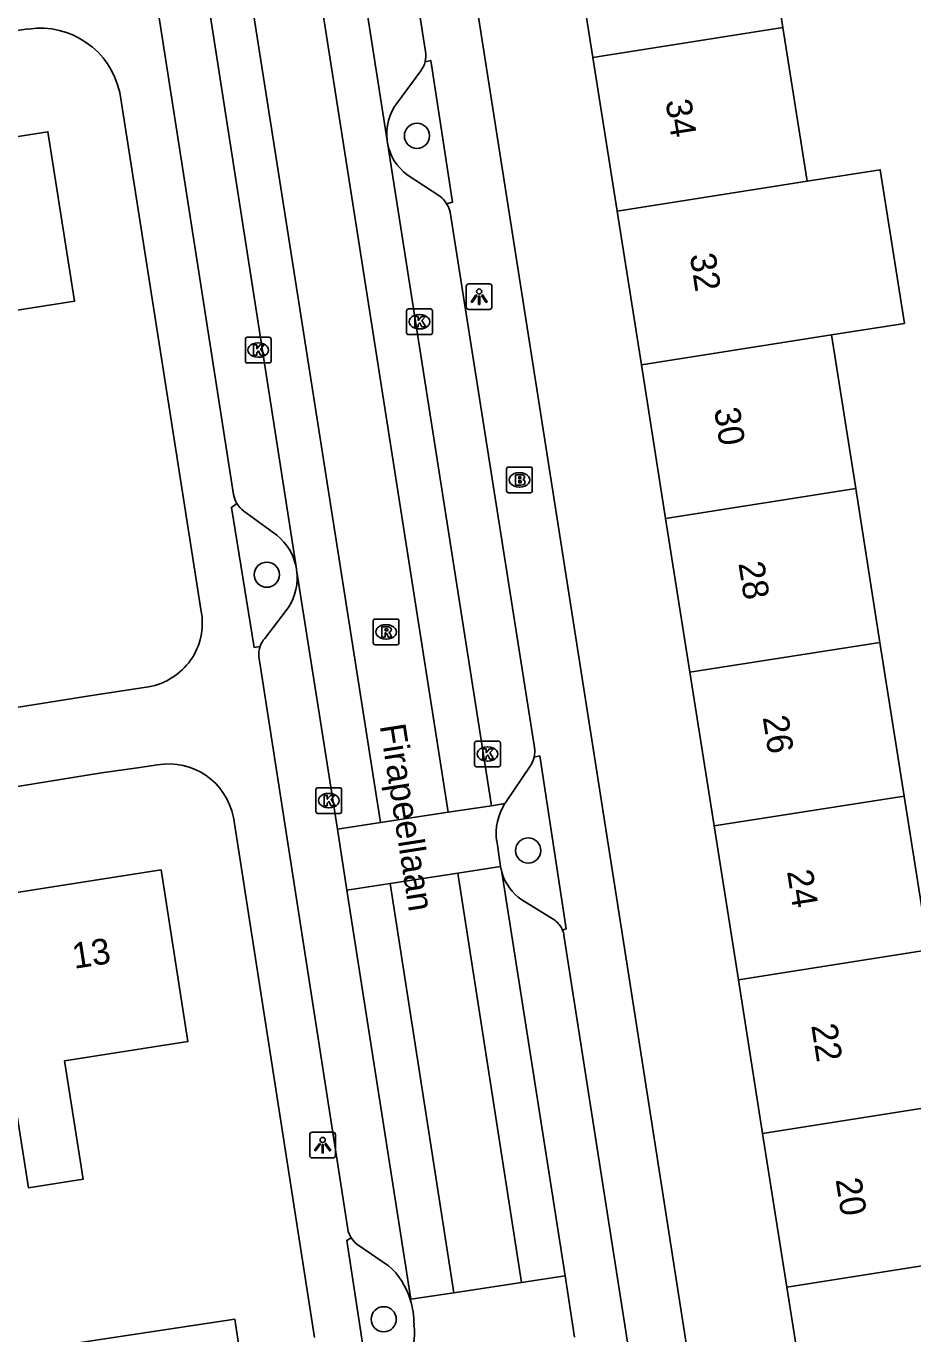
# Model space of a CAD drawing. Extents: x 160077 to 160945, y 386481 to 387498.
# Drawn here: x 160513 to 160547.5, y 387375.4 to 387426.3 of the extents above; entities that cross this region are included whole.
import ezdxf

# ---------------------------------------------------------------- set-up
doc = ezdxf.new("R2010")
doc.units = 0
for name, color, linetype in [('IMGEO_Boom', 7, 'Continuous'), ('IMGEO_Brandkraan', 7, 'Continuous'), ('IMGEO_Kolk', 7, 'Continuous'), ('IMGEO_Lichtpunt', 7, 'Continuous'), ('IMGEO_Openbare_ruimte_label', 7, 'Continuous'), ('IMGEO_Pand', 7, 'Continuous'), ('IMGEO_Pand_nummerreeks', 7, 'Continuous'), ('IMGEO_Parkeervlak_open', 7, 'Continuous'), ('IMGEO_Rijbaan_lokaal_gesloten', 7, 'Continuous'), ('IMGEO_Rijbaan_lokaal_open', 7, 'Continuous'), ('IMGEO_Rioolput', 7, 'Continuous'), ('IMGEO_Voetpad_open', 7, 'Continuous')]:
    doc.layers.add(name, color=color, linetype=linetype)

msp = doc.modelspace()

# ---------------------------------------------------------------- linework, layer by layer
at = {"layer": 'IMGEO_Boom'}
for centre in [(160528.218, 387422.012), (160522.386, 387404.955), (160532.542, 387394.233), (160526.927, 387376.015)]:
    msp.add_circle(centre, 0.489, dxfattribs=at)
at = {"layer": 'IMGEO_Brandkraan'}
for p, q in [((160531.7, 387408.213), (160531.7, 387409.065)), ((160531.775, 387409.139), (160532.627, 387409.139)), ((160532.188, 387408.919), (160532.213, 387408.919)), ((160532.701, 387409.065), (160532.701, 387408.213)), ((160532.627, 387408.139), (160531.775, 387408.139)), ((160532.211, 387408.359), (160532.186, 387408.359))]:
    msp.add_line(p, q, dxfattribs=at)
for points in [[(160531.7, 387408.213), (160531.7, 387409.065)], [(160531.775, 387409.139), (160532.627, 387409.139)], [(160532.048, 387408.839), (160532.048, 387408.439), (160532.261, 387408.439)], [(160532.279, 387408.839), (160532.048, 387408.839)], [(160532.227, 387408.758), (160532.173, 387408.758), (160532.173, 387408.682)], [(160532.173, 387408.682), (160532.226, 387408.682)], [(160532.701, 387409.065), (160532.701, 387408.213)], [(160532.627, 387408.139), (160531.775, 387408.139)], [(160532.235, 387408.606), (160532.173, 387408.606), (160532.173, 387408.525)], [(160532.173, 387408.525), (160532.235, 387408.525)]]:
    msp.add_lwpolyline(points, dxfattribs=at)
for centre, radius, start, end in [((160531.777, 387409.063), 0.0765, 91.552, 178.448), ((160531.777, 387409.063), 0.0765, 91.552, 178.448), ((160532.228, 387408.72), 0.0379, 267.8285, 90.9355), ((160532.283, 387408.694), 0.145, 59.4692, 91.5367), ((160532.308, 387408.741), 0.0922, 285.5137, 58.1501), ((160532.313, 387408.549), 0.105, 301.3115, 78.989), ((160532.625, 387409.063), 0.0765, 1.552, 88.448), ((160532.625, 387409.063), 0.0765, 1.552, 88.448), ((160531.777, 387408.215), 0.0765, 181.552, 268.448), ((160531.777, 387408.215), 0.0765, 181.552, 268.448), ((160532.236, 387408.565), 0.0404, 269.8759, 90.5077), ((160532.267, 387408.69), 0.251, 268.6676, 293.5347), ((160532.625, 387408.215), 0.0765, 271.552, 358.448), ((160532.625, 387408.215), 0.0765, 271.552, 358.448)]:
    msp.add_arc(centre, radius, start, end, dxfattribs=at)
for centre, major_axis, ratio, start_param, end_param in [((160532.187, 387408.639), (-0.387, 0.002), 0.722429, 4.712389, 7.853982), ((160532.212, 387408.639), (-0.39, 0.002), 0.717154, 1.570796, 4.712389)]:
    msp.add_ellipse(centre, major_axis=major_axis, ratio=ratio, start_param=start_param, end_param=end_param, dxfattribs=at)
at = {"layer": 'IMGEO_Kolk'}
for p, q in [((160527.891, 387415.286), (160528.743, 387415.286)), ((160527.816, 387414.36), (160527.816, 387415.212)), ((160528.304, 387415.066), (160528.329, 387415.066)), ((160528.817, 387415.212), (160528.817, 387414.36)), ((160528.743, 387414.286), (160527.891, 387414.286)), ((160528.327, 387414.506), (160528.302, 387414.506)), ((160521.55, 387413.26), (160521.55, 387414.112)), ((160521.625, 387414.186), (160522.477, 387414.186)), ((160522.038, 387413.966), (160522.063, 387413.966)), ((160522.551, 387414.112), (160522.551, 387413.26)), ((160522.061, 387413.406), (160522.036, 387413.406)), ((160522.477, 387413.186), (160521.625, 387413.186)), ((160530.534, 387398.485), (160531.386, 387398.485)), ((160530.459, 387397.559), (160530.459, 387398.411)), ((160530.947, 387398.265), (160530.972, 387398.265)), ((160531.46, 387398.411), (160531.46, 387397.559)), ((160531.386, 387397.485), (160530.534, 387397.485)), ((160530.97, 387397.705), (160530.945, 387397.705)), ((160524.29, 387395.75), (160524.29, 387396.602)), ((160524.365, 387396.676), (160525.217, 387396.676)), ((160524.778, 387396.456), (160524.803, 387396.456)), ((160525.291, 387396.602), (160525.291, 387395.75)), ((160525.217, 387395.676), (160524.365, 387395.676)), ((160524.801, 387395.896), (160524.776, 387395.896))]:
    msp.add_line(p, q, dxfattribs=at)
for points in [[(160527.891, 387415.286), (160528.743, 387415.286)], [(160527.816, 387414.36), (160527.816, 387415.212)], [(160528.137, 387414.986), (160528.26, 387414.986), (160528.26, 387414.835), (160528.39, 387414.986), (160528.554, 387414.986), (160528.408, 387414.835), (160528.561, 387414.586), (160528.409, 387414.586), (160528.324, 387414.75), (160528.26, 387414.683), (160528.26, 387414.586), (160528.137, 387414.586), (160528.137, 387414.986)], [(160528.817, 387415.212), (160528.817, 387414.36)], [(160528.743, 387414.286), (160527.891, 387414.286)], [(160521.55, 387413.26), (160521.55, 387414.112)], [(160521.625, 387414.186), (160522.477, 387414.186)], [(160521.871, 387413.886), (160521.994, 387413.886), (160521.994, 387413.735), (160522.124, 387413.886), (160522.288, 387413.886), (160522.142, 387413.735), (160522.295, 387413.486), (160522.143, 387413.486), (160522.058, 387413.65), (160521.994, 387413.583), (160521.994, 387413.486), (160521.871, 387413.486), (160521.871, 387413.886)], [(160522.551, 387414.112), (160522.551, 387413.26)], [(160522.477, 387413.186), (160521.625, 387413.186)], [(160530.534, 387398.485), (160531.386, 387398.485)], [(160530.459, 387397.559), (160530.459, 387398.411)], [(160530.78, 387398.185), (160530.903, 387398.185), (160530.903, 387398.034), (160531.033, 387398.185), (160531.197, 387398.185), (160531.051, 387398.034), (160531.204, 387397.785), (160531.052, 387397.785), (160530.967, 387397.949), (160530.903, 387397.882), (160530.903, 387397.785), (160530.78, 387397.785), (160530.78, 387398.185)], [(160531.46, 387398.411), (160531.46, 387397.559)], [(160531.386, 387397.485), (160530.534, 387397.485)], [(160524.29, 387395.75), (160524.29, 387396.602)], [(160524.365, 387396.676), (160525.217, 387396.676)], [(160525.291, 387396.602), (160525.291, 387395.75)], [(160524.611, 387396.376), (160524.734, 387396.376), (160524.734, 387396.225), (160524.864, 387396.376), (160525.028, 387396.376), (160524.882, 387396.225), (160525.035, 387395.976), (160524.883, 387395.976), (160524.798, 387396.14), (160524.734, 387396.073), (160524.734, 387395.976), (160524.611, 387395.976), (160524.611, 387396.376)], [(160525.217, 387395.676), (160524.365, 387395.676)]]:
    msp.add_lwpolyline(points, dxfattribs=at)
for centre, start, end in [((160527.893, 387415.21), 91.552, 178.448), ((160527.893, 387415.21), 91.552, 178.448), ((160528.741, 387415.21), 1.552, 88.448), ((160528.741, 387415.21), 1.552, 88.448), ((160527.893, 387414.362), 181.552, 268.448), ((160527.893, 387414.362), 181.552, 268.448), ((160528.741, 387414.362), 271.552, 358.448), ((160528.741, 387414.362), 271.552, 358.448), ((160521.627, 387414.11), 91.552, 178.448), ((160521.627, 387414.11), 91.552, 178.448), ((160522.475, 387414.11), 1.552, 88.448), ((160522.475, 387414.11), 1.552, 88.448), ((160521.627, 387413.262), 181.552, 268.448), ((160521.627, 387413.262), 181.552, 268.448), ((160522.475, 387413.262), 271.552, 358.448), ((160522.475, 387413.262), 271.552, 358.448), ((160530.536, 387398.409), 91.552, 178.448), ((160530.536, 387398.409), 91.552, 178.448), ((160531.384, 387398.409), 1.552, 88.448), ((160531.384, 387398.409), 1.552, 88.448), ((160530.536, 387397.561), 181.552, 268.448), ((160530.536, 387397.561), 181.552, 268.448), ((160531.384, 387397.561), 271.552, 358.448), ((160531.384, 387397.561), 271.552, 358.448), ((160524.367, 387396.6), 91.552, 178.448), ((160524.367, 387396.6), 91.552, 178.448), ((160525.215, 387396.6), 1.552, 88.448), ((160525.215, 387396.6), 1.552, 88.448), ((160524.367, 387395.752), 181.552, 268.448), ((160524.367, 387395.752), 181.552, 268.448), ((160525.215, 387395.752), 271.552, 358.448), ((160525.215, 387395.752), 271.552, 358.448)]:
    msp.add_arc(centre, 0.0765, start, end, dxfattribs=at)
for centre, major_axis, ratio, start_param, end_param in [((160528.303, 387414.786), (-0.387, 0.002), 0.722429, 4.712389, 7.853982), ((160528.328, 387414.786), (-0.39, 0.002), 0.717154, 1.570796, 4.712389), ((160522.037, 387413.686), (-0.387, 0.002), 0.722429, 4.712389, 7.853982), ((160522.062, 387413.686), (-0.39, 0.002), 0.717154, 1.570796, 4.712389), ((160530.946, 387397.985), (-0.387, 0.002), 0.722429, 4.712389, 7.853982), ((160530.971, 387397.985), (-0.39, 0.002), 0.717154, 1.570796, 4.712389), ((160524.777, 387396.176), (-0.387, 0.002), 0.722429, 4.712389, 7.853982), ((160524.802, 387396.176), (-0.39, 0.002), 0.717154, 1.570796, 4.712389)]:
    msp.add_ellipse(centre, major_axis=major_axis, ratio=ratio, start_param=start_param, end_param=end_param, dxfattribs=at)
at = {"layer": 'IMGEO_Lichtpunt'}
for p, q in [((160531.039, 387416.259), (160530.231, 387416.259)), ((160531.039, 387416.259), (160530.231, 387416.259)), ((160530.137, 387416.164), (160530.137, 387415.357)), ((160530.137, 387416.164), (160530.137, 387415.357)), ((160531.133, 387415.357), (160531.133, 387416.164)), ((160531.133, 387415.357), (160531.133, 387416.164)), ((160530.231, 387415.263), (160531.039, 387415.263)), ((160530.231, 387415.263), (160531.039, 387415.263)), ((160524.956, 387383.283), (160524.148, 387383.283)), ((160524.956, 387383.283), (160524.148, 387383.283)), ((160524.054, 387383.188), (160524.054, 387382.381)), ((160524.054, 387383.188), (160524.054, 387382.381)), ((160525.05, 387382.381), (160525.05, 387383.188)), ((160525.05, 387382.381), (160525.05, 387383.188)), ((160524.148, 387382.287), (160524.956, 387382.287)), ((160524.148, 387382.287), (160524.956, 387382.287))]:
    msp.add_line(p, q, dxfattribs=at)
for points in [[(160530.511, 387415.828), (160530.55, 387415.8), (160530.362, 387415.538), (160530.324, 387415.565), (160530.511, 387415.828)], [(160530.613, 387415.78), (160530.66, 387415.78), (160530.66, 387415.458), (160530.613, 387415.458), (160530.613, 387415.78)], [(160530.723, 387415.8), (160530.761, 387415.827), (160530.948, 387415.565), (160530.909, 387415.537), (160530.723, 387415.8)], [(160524.428, 387382.852), (160524.467, 387382.824), (160524.279, 387382.562), (160524.241, 387382.589), (160524.428, 387382.852)], [(160524.53, 387382.804), (160524.577, 387382.804), (160524.577, 387382.482), (160524.53, 387382.482), (160524.53, 387382.804)], [(160524.64, 387382.824), (160524.678, 387382.851), (160524.865, 387382.589), (160524.826, 387382.561), (160524.64, 387382.824)]]:
    msp.add_lwpolyline(points, dxfattribs=at)
for centre in [(160530.636, 387415.962), (160524.553, 387382.986)]:
    msp.add_circle(centre, 0.0994, dxfattribs=at)
for centre, start, end in [((160530.231, 387416.164), 90, 180), ((160530.231, 387416.164), 90, 180), ((160531.039, 387416.164), 0, 90), ((160531.039, 387416.164), 0, 90), ((160530.231, 387415.357), 180, 270), ((160530.231, 387415.357), 180, 270), ((160531.039, 387415.357), 270, 0), ((160531.039, 387415.357), 270, 360), ((160524.148, 387383.188), 90, 180), ((160524.148, 387383.188), 90, 180), ((160524.956, 387383.188), 0, 90), ((160524.956, 387383.188), 0, 90), ((160524.148, 387382.381), 180, 270), ((160524.148, 387382.381), 180, 270), ((160524.956, 387382.381), 270, 0), ((160524.956, 387382.381), 270, 360)]:
    msp.add_arc(centre, 0.0946, start, end, dxfattribs=at)
at = {"layer": 'IMGEO_Pand'}
for points in [[(160541.499, 387432.196), (160542.441, 387426.222)], [(160535.057, 387425.058), (160534.114, 387431.032)], [(160542.441, 387426.222), (160535.057, 387425.058)], [(160542.441, 387426.222), (160543.383, 387420.247)], [(160535.999, 387419.083), (160535.057, 387425.058)], [(160507.431, 387421.158), (160513.875, 387422.173), (160514.912, 387415.586), (160509.961, 387414.807), (160510.7, 387410.113), (160508.638, 387409.788), (160507.899, 387414.482)], [(160544.325, 387414.273), (160547.162, 387414.72), (160546.22, 387420.694), (160543.383, 387420.247)], [(160543.383, 387420.247), (160535.999, 387419.083)], [(160535.999, 387419.083), (160536.941, 387413.109)], [(160536.941, 387413.109), (160544.325, 387414.273)], [(160544.325, 387414.273), (160545.268, 387408.299)], [(160537.883, 387407.135), (160536.941, 387413.109)], [(160537.883, 387407.135), (160545.268, 387408.299)], [(160545.268, 387408.299), (160546.21, 387402.325)], [(160538.825, 387401.161), (160537.883, 387407.135)], [(160546.21, 387402.325), (160538.825, 387401.161)], [(160546.21, 387402.325), (160547.152, 387396.351)], [(160539.767, 387395.187), (160538.825, 387401.161)], [(160539.767, 387395.187), (160547.152, 387396.351)], [(160547.152, 387396.351), (160548.094, 387390.376)], [(160540.71, 387389.212), (160539.767, 387395.187)], [(160511.9, 387392.485), (160518.272, 387393.481), (160519.314, 387386.81), (160514.522, 387386.061), (160515.241, 387381.459), (160513.119, 387381.127), (160512.4, 387385.73)], [(160548.094, 387390.376), (160540.71, 387389.212)], [(160541.652, 387383.238), (160540.71, 387389.212)], [(160549.037, 387384.402), (160541.652, 387383.238)], [(160542.594, 387377.265), (160541.652, 387383.238)], [(160542.594, 387377.265), (160549.979, 387378.429)], [(160543.536, 387371.291), (160542.594, 387377.265)], [(160514.236, 387371.797), (160521.606, 387372.915), (160521.136, 387376.016), (160513.766, 387374.898), (160514.236, 387371.797)]]:
    msp.add_lwpolyline(points, dxfattribs=at)
at = {"layer": 'IMGEO_Parkeervlak_open'}
for points in [[(160528.369, 387424.543), (160527.463, 387423.314)], [(160529.107, 387419.67), (160527.838, 387420.499)], [(160522.768, 387406.488), (160521.492, 387407.418)], [(160523.213, 387403.663), (160522.301, 387402.479)], [(160532.618, 387397.514), (160531.677, 387396.115), (160531.637, 387396.056)], [(160532.294, 387392.316), (160533.57, 387391.528)], [(160527.118, 387378.096), (160525.879, 387378.932)]]:
    msp.add_lwpolyline(points, dxfattribs=at)
for centre, radius, start, end in [((160527.609, 387425.122), 0.955, 322.7046, 346.2676), ((160529.026, 387422.088), 1.986, 141.8956, 187.5616), ((160529.025, 387422.091), 1.986, 190.2677, 233.2927), ((160528.387, 387418.763), 1.158, 31.8934, 51.5422), ((160522.178, 387408.297), 1.115, 211.1506, 232.0222), ((160521.446, 387404.832), 2.119, 9.4144, 51.3865), ((160521.438, 387404.834), 2.127, 326.5809, 8.3696), ((160523.013, 387401.865), 0.94, 139.2225, 161.2084), ((160531.8, 387398.087), 0.999, 324.9997, 346.9837), ((160533.402, 387393.933), 1.961, 196.0238, 235.5738), ((160533.019, 387390.784), 0.926, 22.8873, 53.4798), ((160526.552, 387379.747), 1.057, 212.6233, 230.4403), ((160525.123, 387375.897), 2.97, 17.4274, 47.7863)]:
    msp.add_arc(centre, radius, start, end, dxfattribs=at)
at = {"layer": 'IMGEO_Rijbaan_lokaal_gesloten'}
for points in [[(160529.432, 387395.722), (160520.138, 387455.008), (160521.823, 387455.263)], [(160515.838, 387454.295), (160517.498, 387454.571), (160526.805, 387395.323)], [(160527.057, 387421.827), (160522.676, 387449.844)], [(160519.237, 387432.804), (160523.536, 387405.179)], [(160527.071, 387421.737), (160527.057, 387421.827)], [(160527.071, 387421.737), (160531.112, 387395.976)], [(160523.536, 387405.179), (160523.542, 387405.144)], [(160523.542, 387405.144), (160525.127, 387395.067)], [(160531.518, 387393.392), (160531.469, 387393.608)], [(160533.973, 387377.7), (160531.518, 387393.392)], [(160529.651, 387377.044), (160527.175, 387392.948)], [(160529.801, 387393.352), (160532.287, 387377.444)], [(160525.499, 387392.691), (160527.981, 387376.79)]]:
    msp.add_lwpolyline(points, dxfattribs=at)
at = {"layer": 'IMGEO_Rijbaan_lokaal_open'}
for points in [[(160529.432, 387395.722), (160531.112, 387395.976)], [(160531.112, 387395.976), (160531.637, 387396.056)], [(160526.805, 387395.323), (160529.432, 387395.722)], [(160525.127, 387395.067), (160526.805, 387395.323)], [(160525.499, 387392.691), (160525.127, 387395.067)], [(160531.316, 387394.622), (160531.469, 387393.608)], [(160531.469, 387393.608), (160529.801, 387393.352)], [(160527.175, 387392.948), (160525.499, 387392.691)], [(160529.801, 387393.352), (160527.175, 387392.948)], [(160532.287, 387377.444), (160533.973, 387377.7)], [(160533.973, 387377.7), (160534.345, 387375.319)], [(160532.287, 387377.444), (160529.651, 387377.044)], [(160527.981, 387376.79), (160527.956, 387376.786)], [(160527.981, 387376.79), (160529.651, 387377.044)]]:
    msp.add_lwpolyline(points, dxfattribs=at)
for centre, radius, start, end in [((160533.396, 387394.909), 2.1, 146.8987, 187.866), ((160525.073, 387375.852), 3.031, 359.0851, 17.9422), ((160526.021, 387375.472), 2.108, 327.3908, 9.0601)]:
    msp.add_arc(centre, radius, start, end, dxfattribs=at)
at = {"layer": 'IMGEO_Rioolput'}
for p, q in [((160526.518, 387402.305), (160526.518, 387403.157)), ((160526.593, 387403.231), (160527.445, 387403.231)), ((160527.519, 387403.157), (160527.519, 387402.305)), ((160527.006, 387403.011), (160527.031, 387403.011)), ((160527.445, 387402.231), (160526.593, 387402.231)), ((160527.029, 387402.451), (160527.004, 387402.451))]:
    msp.add_line(p, q, dxfattribs=at)
for points in [[(160526.518, 387402.305), (160526.518, 387403.157)], [(160526.593, 387403.231), (160527.445, 387403.231)], [(160527.519, 387403.157), (160527.519, 387402.305)], [(160527.107, 387402.929), (160526.855, 387402.931), (160526.855, 387402.531)], [(160526.855, 387402.531), (160526.979, 387402.531), (160526.979, 387402.693), (160526.99, 387402.693)], [(160527.033, 387402.85), (160526.979, 387402.85), (160526.979, 387402.769)], [(160526.979, 387402.769), (160527.031, 387402.769)], [(160527.037, 387402.664), (160527.108, 387402.531), (160527.248, 387402.531), (160527.183, 387402.657)], [(160527.445, 387402.231), (160526.593, 387402.231)]]:
    msp.add_lwpolyline(points, dxfattribs=at)
for centre, radius, start, end in [((160526.595, 387403.155), 0.0765, 91.552, 178.448), ((160526.595, 387403.155), 0.0765, 91.552, 178.448), ((160527.443, 387403.155), 0.0765, 1.552, 88.448), ((160527.443, 387403.155), 0.0765, 1.552, 88.448), ((160526.989, 387402.64), 0.0533, 26.0293, 88.6989), ((160527.015, 387402.958), 0.19, 274.7715, 282.9687), ((160527.039, 387402.754), 0.0964, 77.0061, 93.1865), ((160527.053, 387402.811), 0.0378, 276.6634, 79.6772), ((160527.106, 387402.819), 0.109, 350.3612, 89.416), ((160527.104, 387402.819), 0.112, 277.5842, 350.9817), ((160527.088, 387402.604), 0.108, 29.5134, 73.7905), ((160526.595, 387402.307), 0.0765, 181.552, 268.448), ((160526.595, 387402.307), 0.0765, 181.552, 268.448), ((160527.443, 387402.307), 0.0765, 271.552, 358.448), ((160527.443, 387402.307), 0.0765, 271.552, 358.448)]:
    msp.add_arc(centre, radius, start, end, dxfattribs=at)
for centre, major_axis, ratio, start_param, end_param in [((160527.005, 387402.731), (-0.387, 0.002), 0.722429, 4.712389, 7.853982), ((160527.03, 387402.731), (-0.39, 0.002), 0.717154, 1.570796, 4.712389)]:
    msp.add_ellipse(centre, major_axis=major_axis, ratio=ratio, start_param=start_param, end_param=end_param, dxfattribs=at)
at = {"layer": 'IMGEO_Voetpad_open'}
for points in [[(160526.245, 387454.473), (160528.008, 387443.246), (160536.56, 387388.7), (160547.203, 387320.436)], [(160525.124, 387447.012), (160528.551, 387425.288)], [(160521.087, 387408.071), (160517.757, 387429.437)], [(160513.119, 387426.165), (160511.225, 387425.902), (160500, 387424.112), (160475.498, 387420.377)], [(160528.537, 387424.895), (160528.753, 387424.942), (160529.603, 387419.433), (160529.37, 387419.375)], [(160519.836, 387403.522), (160516.666, 387423.703)], [(160529.512, 387419.048), (160532.786, 387398.24)], [(160522.123, 387402.168), (160521.886, 387402.13), (160521.007, 387407.572), (160521.224, 387407.72)], [(160525.527, 387379.512), (160522.075, 387401.772)], [(160480.31, 387394.675), (160490.422, 387396.273), (160491.871, 387396.502), (160500, 387397.787), (160502.977, 387398.257), (160504.364, 387398.474), (160515.498, 387400.24), (160517.789, 387400.599)], [(160518.129, 387397.559), (160517.352, 387397.454), (160515.958, 387397.247), (160500, 387394.661), (160479.691, 387391.481)], [(160532.773, 387397.862), (160532.997, 387397.91), (160534.016, 387391.19), (160533.872, 387391.144)], [(160524.236, 387375.303), (160521.083, 387395.524)], [(160533.931, 387390.942), (160537.254, 387369.657)], [(160526.695, 387372.693), (160526.476, 387372.625), (160525.493, 387379.079), (160525.662, 387379.177)]]:
    msp.add_lwpolyline(points, dxfattribs=at)
for centre, radius, start, end in [((160513.574, 387423.034), 3.163, 12.2013, 98.2691), ((160527.588, 387425.126), 0.976, 346.3409, 9.5787), ((160528.343, 387418.735), 1.21, 15.004, 31.9419), ((160522.153, 387408.285), 1.088, 191.3475, 211.2952), ((160517.365, 387403.074), 2.511, 279.7203, 10.2719), ((160523.019, 387401.858), 0.948, 160.9493, 185.2283), ((160531.824, 387398.084), 0.975, 346.8417, 9.2188), ((160518.575, 387395.044), 2.554, 10.823, 100.0514), ((160532.994, 387390.778), 0.951, 9.9281, 22.6359), ((160526.487, 387379.704), 0.979, 191.3151, 212.5823)]:
    msp.add_arc(centre, radius, start, end, dxfattribs=at)

# ---------------------------------------------------------------- texts
at = {"layer": 'IMGEO_Openbare_ruimte_label'}
msp.add_text('Firapeellaan', height=1, rotation=278.916, dxfattribs=at).set_placement((160526.771, 387399.087))
at = {"layer": 'IMGEO_Pand_nummerreeks'}
for s, rotation, p in [('34', 278.9622, (160537.875, 387423.367)), ('32', 278.9608, (160538.818, 387417.38)), ('30', 278.9622, (160539.763, 387411.387)), ('28', 278.9622, (160540.708, 387405.398)), ('26', 278.9622, (160541.652, 387399.413)), ('24', 278.9622, (160542.597, 387393.424)), ('13', 8.8813, (160514.899, 387389.634)), ('22', 278.9622, (160543.54, 387387.439)), ('20', 278.9622, (160544.486, 387381.444))]:
    msp.add_text(s, height=1, rotation=rotation, dxfattribs=at).set_placement(p)

doc.saveas('drawing.dxf')
